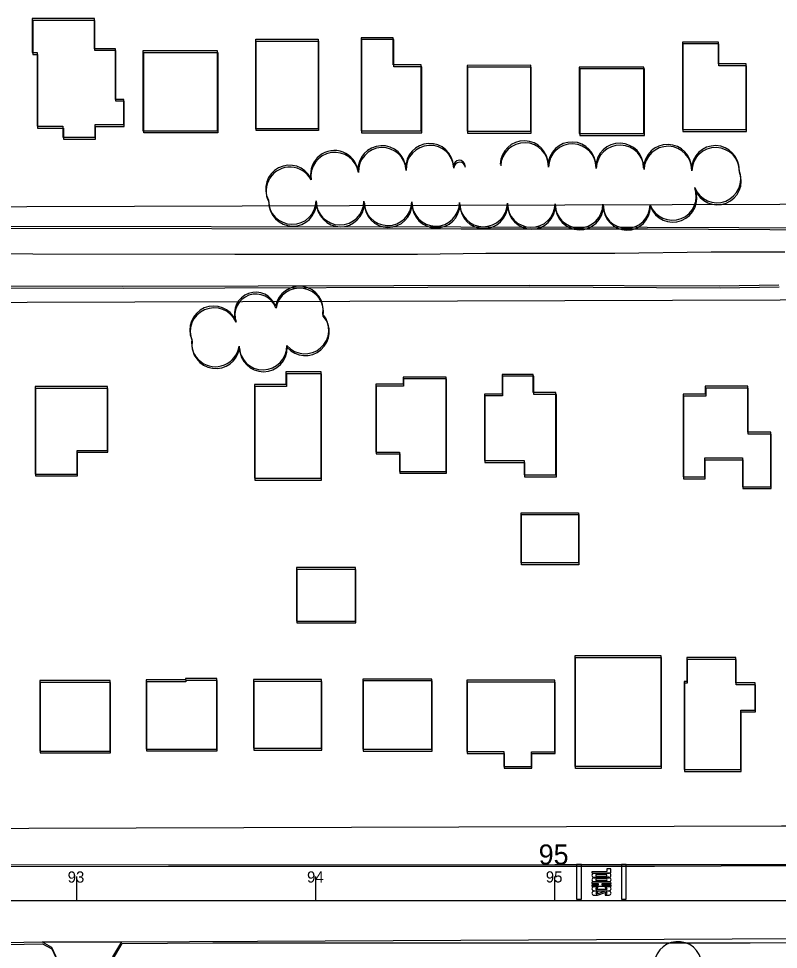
# Model space of a CAD drawing. Extents: x -25029 to 2274964, y -81170 to 687028.
# Drawn here: x 4474 to 4792, y -65317.1 to -64927.9 of the extents above; entities that cross this region are included whole.
import ezdxf

# ---------------------------------------------------------------- set-up
doc = ezdxf.new("R2010")
doc.units = 0
for name, color, linetype in [('81911BEA - GE_X_CL_20', 7, 'Continuous'), ('81911BEA - GE_X_CL_50', 7, 'Continuous'), ('81911BEA - RW_X_Fee_RW', 7, 'Continuous'), ('BLDG', 7, 'Continuous'), ('GE_X_CL_100', 7, 'Continuous'), ('GE_X_CL_2000', 7, 'Continuous'), ('PM_P_Cells', 7, 'Continuous'), ('PM_P_CL_Double_Solid', 7, 'Continuous'), ('ROAD', 7, 'Continuous'), ('TREES', 7, 'Continuous')]:
    doc.layers.add(name, color=color, linetype=linetype)

msp = doc.modelspace()

# ---------------------------------------------------------------- linework, layer by layer
at = {"layer": '81911BEA - GE_X_CL_20'}
msp.add_line((4009.35, -65296.83), (5124.22, -65296.59), dxfattribs=at)
at = {"layer": '81911BEA - GE_X_CL_50'}
for p, q in [((4498.42, -65296.73), (4498.41, -65291.73)), ((4598.42, -65296.7), (4598.41, -65291.7)), ((4698.42, -65296.68), (4698.41, -65291.68))]:
    msp.add_line(p, q, dxfattribs=at)
at = {"layer": '81911BEA - RW_X_Fee_RW'}
for points in [[(4612.54, -65006.07), (4657.54, -65005.94), (4702.54, -65005.81), (4747.54, -65005.67), (4792.54, -65005.54), (4842.54, -65005.4), (4868.96, -65005.32)], [(4041.03, -65007.74), (4072.53, -65007.64), (4117.53, -65007.51), (4162.53, -65007.38), (4207.53, -65007.25), (4252.53, -65007.12), (4297.53, -65006.99), (4342.53, -65006.86), (4387.53, -65006.72), (4432.53, -65006.59), (4477.53, -65006.46), (4522.54, -65006.33), (4567.54, -65006.2), (4612.54, -65006.07)], [(4041.53, -65047.74), (4072.65, -65047.64), (4117.65, -65047.51), (4162.65, -65047.38), (4207.65, -65047.25), (4252.65, -65047.12), (4297.65, -65046.99), (4342.65, -65046.86), (4387.65, -65046.72), (4432.65, -65046.59), (4477.65, -65046.46), (4522.65, -65046.33), (4567.66, -65046.2), (4612.66, -65046.07)], [(4612.66, -65046.07), (4657.66, -65045.94), (4702.66, -65045.8), (4747.66, -65045.67), (4792.66, -65045.54), (4837.66, -65045.41), (4869.08, -65045.32)], [(4043.2, -65267.73), (4073.29, -65267.64), (4118.29, -65267.51), (4163.29, -65267.38), (4208.29, -65267.25), (4253.29, -65267.11), (4298.29, -65266.98), (4343.3, -65266.85), (4388.3, -65266.72), (4433.3, -65266.59), (4478.3, -65266.46), (4523.3, -65266.33), (4568.3, -65266.19), (4613.3, -65266.06)], [(4613.3, -65266.06), (4658.3, -65265.93), (4703.3, -65265.8), (4748.3, -65265.67), (4793.3, -65265.54), (4838.3, -65265.41), (4883.31, -65265.28), (4928.31, -65265.14), (4973.31, -65265.01), (5018.31, -65264.88), (5086.63, -65264.68), (5136.83, -65264.54), (5177.05, -65264.42), (5221.63, -65264.29), (5261.63, -65264.17)]]:
    msp.add_lwpolyline(points, dxfattribs=at)
at = {"layer": 'BLDG'}
for points in [[(4492.61, -64972.92), (4492.61, -64977.51), (4506.09, -64977.5), (4506.09, -64972.23), (4518.09, -64972.23), (4518.09, -64961.72), (4514.59, -64961.72), (4514.58, -64940.53), (4505.82, -64940.53), (4505.82, -64927.91), (4479.78, -64927.92), (4479.78, -64942.13), (4481.83, -64942.13), (4481.84, -64972.92)], [(4492.78, -64973.68), (4492.78, -64978.27), (4506.26, -64978.27), (4506.26, -64973), (4518.26, -64973), (4518.26, -64962.49), (4514.76, -64962.49), (4514.76, -64941.3), (4506, -64941.3), (4506, -64928.68), (4479.96, -64928.68), (4479.96, -64942.89), (4482.01, -64942.89), (4482.01, -64973.68)], [(4599.4, -64936.56), (4599.41, -64973.96), (4573.25, -64973.97), (4573.24, -64936.57)], [(4599.58, -64937.34), (4599.58, -64974.74), (4573.42, -64974.74), (4573.42, -64937.34)], [(4642.55, -64974.88), (4642.54, -64947.23), (4630.82, -64947.23), (4630.82, -64935.9), (4617.36, -64935.9), (4617.37, -64974.88)], [(4642.72, -64975.66), (4642.72, -64948.01), (4631, -64948.01), (4631, -64936.68), (4617.54, -64936.68), (4617.54, -64975.66)], [(4778.5, -64974.34), (4778.49, -64946.87), (4766.86, -64946.87), (4766.86, -64937.7), (4751.79, -64937.7), (4751.8, -64974.34)], [(4778.67, -64975.14), (4778.67, -64947.67), (4767.04, -64947.67), (4767.04, -64938.5), (4751.97, -64938.5), (4751.97, -64975.14)], [(4557.18, -64941.25), (4557.19, -64974.96), (4526.21, -64974.96), (4526.2, -64941.25)], [(4557.36, -64942.02), (4557.36, -64975.73), (4526.38, -64975.73), (4526.38, -64942.02)], [(4661.74, -64974.97), (4688.35, -64974.96), (4688.34, -64947.45), (4661.73, -64947.46)], [(4661.91, -64975.75), (4688.52, -64975.75), (4688.52, -64948.24), (4661.91, -64948.24)], [(4735.7, -64976), (4735.69, -64948.15), (4708.63, -64948.15), (4708.64, -64976)], [(4735.87, -64976.79), (4735.87, -64948.94), (4708.81, -64948.94), (4708.81, -64976.79)], [(4600.63, -65120.1), (4600.63, -65075.62), (4585.91, -65075.62), (4585.91, -65080.92), (4572.72, -65080.93), (4572.72, -65120.11)], [(4600.79, -65120.88), (4600.79, -65076.4), (4586.07, -65076.4), (4586.07, -65081.7), (4572.88, -65081.7), (4572.88, -65120.88)], [(4634.93, -65077.84), (4634.93, -65080.82), (4623.52, -65080.82), (4623.52, -65109.16), (4633.45, -65109.16), (4633.45, -65117.26), (4652.93, -65117.26), (4652.93, -65077.84)], [(4635.09, -65078.62), (4635.09, -65081.6), (4623.68, -65081.6), (4623.68, -65109.94), (4633.61, -65109.94), (4633.61, -65118.04), (4653.09, -65118.04), (4653.09, -65078.62)], [(4689.41, -65084.25), (4689.41, -65076.71), (4676.31, -65076.71), (4676.31, -65084.93), (4668.95, -65084.93), (4668.95, -65112.77), (4685.59, -65112.77), (4685.59, -65118.75), (4698.9, -65118.75), (4698.9, -65084.25)], [(4689.57, -65085.04), (4689.57, -65077.5), (4676.47, -65077.5), (4676.47, -65085.72), (4669.11, -65085.72), (4669.11, -65113.56), (4685.75, -65113.56), (4685.75, -65119.54), (4699.06, -65119.54), (4699.06, -65085.04)], [(4498.53, -65118.42), (4498.53, -65108.47), (4511.27, -65108.46), (4511.27, -65081.79), (4480.99, -65081.8), (4480.99, -65118.42)], [(4498.69, -65119.18), (4498.69, -65109.23), (4511.43, -65109.23), (4511.43, -65082.56), (4481.15, -65082.56), (4481.15, -65119.18)], [(4761.11, -65119.52), (4761.11, -65111.61), (4776.93, -65111.61), (4776.94, -65123.68), (4788.84, -65123.68), (4788.83, -65100.89), (4779.1, -65100.89), (4779.1, -65081.6), (4761.38, -65081.6), (4761.38, -65085.02), (4752.06, -65085.02), (4752.06, -65119.52)], [(4761.27, -65120.32), (4761.27, -65112.41), (4777.09, -65112.41), (4777.09, -65124.48), (4788.99, -65124.48), (4788.99, -65101.69), (4779.26, -65101.69), (4779.26, -65082.4), (4761.54, -65082.4), (4761.54, -65085.82), (4752.22, -65085.82), (4752.22, -65120.32)], [(4708.27, -65134.53), (4708.27, -65155.48), (4684.38, -65155.48), (4684.38, -65134.53)], [(4708.42, -65135.32), (4708.42, -65156.27), (4684.53, -65156.27), (4684.53, -65135.32)], [(4590.3, -65179.86), (4615.01, -65179.86), (4615.01, -65157.45), (4590.3, -65157.45)], [(4590.45, -65180.64), (4615.16, -65180.64), (4615.16, -65158.23), (4590.45, -65158.23)], [(4742.73, -65194.25), (4742.74, -65240.66), (4706.91, -65240.66), (4706.9, -65194.25)], [(4742.88, -65195.04), (4742.88, -65241.45), (4707.05, -65241.45), (4707.05, -65195.04)], [(4776.24, -65241.91), (4776.24, -65217.07), (4782.22, -65217.07), (4782.22, -65205.71), (4774.11, -65205.71), (4774.1, -65195.09), (4753.68, -65195.09), (4753.69, -65205.06), (4752.47, -65205.06), (4752.47, -65241.91)], [(4776.38, -65242.71), (4776.38, -65217.87), (4782.36, -65217.87), (4782.36, -65206.51), (4774.25, -65206.51), (4774.25, -65195.89), (4753.83, -65195.89), (4753.83, -65205.86), (4752.61, -65205.86), (4752.61, -65242.71)], [(4557.04, -65233.36), (4557.04, -65203.88), (4543.81, -65203.88), (4543.81, -65204.44), (4527.41, -65204.44), (4527.41, -65233.36)], [(4512.36, -65234.22), (4512.36, -65204.73), (4482.88, -65204.74), (4482.88, -65234.23)], [(4512.5, -65234.99), (4512.5, -65205.5), (4483.02, -65205.5), (4483.02, -65234.99)], [(4557.18, -65234.13), (4557.18, -65204.65), (4543.95, -65204.65), (4543.95, -65205.21), (4527.55, -65205.21), (4527.55, -65234.13)], [(4600.77, -65233), (4600.77, -65204.3), (4572.27, -65204.31), (4572.27, -65233.01)], [(4600.91, -65233.78), (4600.91, -65205.08), (4572.41, -65205.08), (4572.41, -65233.78)], [(4646.91, -65233.47), (4646.91, -65204.12), (4618.14, -65204.12), (4618.14, -65233.47)], [(4647.05, -65234.25), (4647.05, -65204.9), (4618.28, -65204.9), (4618.28, -65234.25)], [(4677.08, -65234.44), (4677.08, -65240.61), (4688.69, -65240.61), (4688.69, -65234.47), (4698.38, -65234.47), (4698.38, -65204.6), (4661.55, -65204.61), (4661.55, -65234.45)], [(4677.22, -65235.23), (4677.22, -65241.4), (4688.83, -65241.4), (4688.83, -65235.26), (4698.52, -65235.26), (4698.52, -65205.39), (4661.69, -65205.39), (4661.69, -65235.23)]]:
    msp.add_lwpolyline(points, close=True, dxfattribs=at)
at = {"layer": 'GE_X_CL_100'}
for p, q in [((4498.42, -65296.73), (4498.41, -65286.73)), ((4598.42, -65296.7), (4598.41, -65286.7)), ((4698.42, -65296.68), (4698.41, -65286.68))]:
    msp.add_line(p, q, dxfattribs=at)
at = {"layer": 'GE_X_CL_2000'}
msp.add_lwpolyline([(4441.34, -65026.14), (4480.04, -65026.23), (4564.54, -65026.46), (4640.89, -65026.47), (4669.53, -65025.95), (4723.56, -65025.97), (4763.87, -65025.45), (4794.62, -65025.38)], dxfattribs=at)
at = {"layer": 'PM_P_Cells'}
for p, q in [((4720.23, -65284.63), (4713.9, -65284.66)), ((4713.9, -65284.66), (4713.9, -65285.16)), ((4713.9, -65285.16), (4721.9, -65285.13)), ((4714.74, -65285.35), (4721.07, -65285.33)), ((4721.9, -65283.46), (4720.23, -65283.47)), ((4720.23, -65283.47), (4720.23, -65284.63)), ((4721.9, -65285.13), (4721.9, -65283.46)), ((4713.91, -65288.99), (4713.91, -65288.99)), ((4721.91, -65289.06), (4713.91, -65289.09)), ((4713.91, -65289.09), (4713.92, -65289.59)), ((4713.92, -65289.59), (4716.5, -65289.58)), ((4715.91, -65287.02), (4714.74, -65287.02)), ((4714.74, -65287.22), (4721.08, -65287.2)), ((4715.91, -65288.88), (4714.75, -65288.89)), ((4715.88, -65288.38), (4719.91, -65288.37)), ((4719.9, -65285.84), (4715.9, -65285.85)), ((4715.91, -65286.52), (4719.91, -65286.5)), ((4715.91, -65286.52), (4715.91, -65287.02)), ((4715.91, -65287.02), (4715.91, -65286.52)), ((4719.91, -65287), (4715.91, -65287.02)), ((4719.91, -65287.7), (4715.91, -65287.72)), ((4715.91, -65288.38), (4715.91, -65288.88)), ((4715.91, -65288.88), (4715.91, -65288.38)), ((4719.91, -65288.87), (4715.91, -65288.88)), ((4716.5, -65289.58), (4716.5, -65290.25)), ((4718.17, -65289.58), (4721.92, -65289.56)), ((4718.17, -65290.24), (4718.17, -65289.58)), ((4719.91, -65287), (4719.91, -65286.5)), ((4719.91, -65286.5), (4719.91, -65287)), ((4721.07, -65287), (4719.91, -65287)), ((4719.91, -65288.87), (4719.91, -65288.37)), ((4719.91, -65288.37), (4719.91, -65288.87)), ((4721.08, -65288.87), (4719.91, -65288.87)), ((4721.91, -65288.96), (4721.91, -65288.96)), ((4721.92, -65289.56), (4721.91, -65289.06)), ((4716.5, -65290.25), (4713.92, -65290.26)), ((4713.92, -65290.26), (4713.92, -65290.76)), ((4713.92, -65290.76), (4721.92, -65290.73)), ((4716.34, -65290.95), (4714.75, -65290.95)), ((4714.76, -65292.62), (4721.09, -65292.6)), ((4716.34, -65292.81), (4714.76, -65292.82)), ((4715.92, -65291.45), (4716.34, -65291.45)), ((4719.93, -65292.1), (4715.93, -65292.12)), ((4715.93, -65293.32), (4716.35, -65293.31)), ((4716.28, -65294.48), (4719.51, -65293.3)), ((4716.34, -65291.45), (4716.34, -65290.95)), ((4716.35, -65293.31), (4716.34, -65292.81)), ((4719.51, -65292.8), (4716.35, -65293.98)), ((4721.92, -65290.23), (4718.17, -65290.24)), ((4721.09, -65290.93), (4719.5, -65290.94)), ((4719.5, -65290.94), (4719.51, -65291.44)), ((4719.51, -65291.44), (4719.92, -65291.44)), ((4721.09, -65292.8), (4719.51, -65292.8)), ((4719.51, -65293.3), (4719.93, -65293.3)), ((4721.92, -65290.73), (4721.92, -65290.23)), ((4714.77, -65294.49), (4716.28, -65294.48)), ((4716.35, -65293.98), (4715.93, -65293.98)), ((4719.93, -65293.97), (4719.52, -65293.97)), ((4719.52, -65293.97), (4719.52, -65294.47)), ((4719.52, -65294.47), (4721.1, -65294.47))]:
    msp.add_line(p, q, dxfattribs=at)
for points in [[(4709.51, -65281.67), (4707.51, -65281.67), (4707.53, -65296.19), (4709.53, -65296.19)], [(4728.28, -65281.68), (4726.28, -65281.68), (4726.26, -65296.18), (4728.26, -65296.18)]]:
    msp.add_lwpolyline(points, close=True, dxfattribs=at)
for centre, radius, start, end in [((4714.74, -65286.19), 0.833, 90.1995, 270.1995), ((4721.07, -65286.17), 0.833, 270.1995, 90.1995), ((4714.74, -65288.05), 0.833, 90.1995, 270.1995), ((4715.9, -65286.18), 0.333, 89.5979, 270.8013), ((4715.91, -65288.05), 0.333, 89.5979, 270.8013), ((4719.9, -65286.17), 0.333, 270.1995, 90.1995), ((4719.91, -65288.04), 0.333, 270.1995, 90.1995), ((4721.08, -65288.03), 0.833, 270.1995, 90.1995), ((4714.76, -65291.79), 0.833, 90.1995, 270.1995), ((4714.76, -65293.65), 0.833, 90.1995, 270.1995), ((4715.92, -65291.78), 0.333, 89.5979, 270.8013), ((4715.93, -65293.65), 0.333, 89.5978, 270.1995), ((4719.92, -65291.77), 0.333, 270.1995, 90.1995), ((4719.93, -65293.64), 0.333, 270.1995, 90.1995), ((4721.09, -65291.77), 0.833, 270.1995, 90.1995), ((4721.1, -65293.63), 0.833, 270.1995, 90.1995)]:
    msp.add_arc(centre, radius, start, end, dxfattribs=at)
at = {"layer": 'PM_P_CL_Double_Solid'}
msp.add_line((4238.42, -65296.78), (4963.42, -65296.63), dxfattribs=at)
at = {"layer": 'ROAD'}
for p, q in [((4009.35, -65281.83), (4698.41, -65281.68)), ((4698.41, -65281.68), (4998.41, -65281.62)), ((4517.3, -65313.96), (4998.42, -65311.62)), ((4483.87, -65314.04), (4517.3, -65313.96))]:
    msp.add_line(p, q, dxfattribs=at)
for points in [[(5130.49, -64951.26), (5119.55, -64957.03), (5106.61, -64963.42), (5094.53, -64968.41), (5079.21, -64974.82), (5062.93, -64981.35), (5051.25, -64984.93), (5041.06, -64988.41), (5026.87, -64992.66), (5009.59, -64997.11), (4990.12, -65002.68), (4960.38, -65008.52), (4931.51, -65012), (4898.1, -65014.9), (4859.85, -65015.39), (4813.78, -65015.57), (4736.98, -65015.22), (4659.02, -65015.16), (4450.12, -65014.91)], [(5130.67, -64952.1), (5119.72, -64957.87), (5106.78, -64964.26), (5094.7, -64969.25), (5079.38, -64975.66), (5063.1, -64982.18), (5051.42, -64985.76), (5041.23, -64989.24), (5027.04, -64993.49), (5009.76, -64997.94), (4990.29, -65003.5), (4960.55, -65009.34), (4931.68, -65012.82), (4898.27, -65015.71), (4860.02, -65016.2), (4813.95, -65016.37), (4737.15, -65016.01), (4659.19, -65015.94), (4450.29, -65015.67)], [(4360.97, -65039.43), (4517.64, -65039.81), (4687.62, -65039.32), (4767.36, -65039.66), (4792.07, -65039.26)], [(4361.13, -65040.18), (4517.8, -65040.58), (4687.78, -65040.11), (4767.52, -65040.46), (4792.23, -65040.06)], [(5251.64, -65274.63), (5159.96, -65277.2), (5072.39, -65280.11), (4991.66, -65281.03), (4879.75, -65281.79), (4740.12, -65282.52), (4536.72, -65282.54), (4376.57, -65282.66), (4194.48, -65282.79), (4111.22, -65281.54)], [(3760.21, -65316.27), (3914.68, -65314.93), (4073.36, -65314.19), (4261.62, -65314.07), (4460.7, -65314.47), (4483.87, -65314.04), (4487.81, -65316.22), (4490.35, -65321.59), (4491.47, -65327.26), (4491.2, -65354.27), (4491.28, -65364.28), (4510.48, -65363.7), (4510.58, -65328.28), (4513.47, -65320.31), (4517.3, -65313.96)], [(3760.34, -65316.94), (3914.81, -65315.62), (4073.49, -65314.9), (4261.75, -65314.81), (4460.83, -65315.23), (4484, -65314.8), (4487.94, -65316.98), (4490.48, -65322.35)], [(4513.6, -65321.08), (4517.43, -65314.73), (4555.36, -65314.36), (4780.12, -65314.46), (4981.53, -65313.96), (5099.65, -65314.07), (5105.09, -65314.81), (5110.4, -65319.65)]]:
    msp.add_lwpolyline(points, dxfattribs=at)
at = {"layer": 'TREES'}
for centre, radius, start, end in [((4626.07, -64991.06), 10, 2.6659, 182.6659), ((4626.24, -64991.84), 10, 2.6589, 182.6589), ((4646.05, -64990.13), 10, 2.6659, 182.6659), ((4646.21, -64990.91), 10, 2.6589, 182.6589), ((4685.58, -64989), 10, 358.5493, 178.5493), ((4685.75, -64989.8), 10, 358.5423, 178.5423), ((4705.57, -64989.51), 10, 358.5493, 178.5493), ((4705.74, -64990.31), 10, 358.5423, 178.5423), ((4725.57, -64990.02), 10, 358.5493, 178.5493), ((4725.73, -64990.81), 10, 358.5423, 178.5423), ((4745.56, -64990.52), 10, 358.5493, 178.5493), ((4745.73, -64991.32), 10, 358.5423, 178.5423), ((4765.55, -64991.03), 10, 358.5493, 178.5493), ((4765.72, -64991.83), 10, 358.5423, 178.5423), ((4606.2, -64993.07), 10, 8.8805, 188.8805), ((4606.37, -64993.85), 10, 8.8735, 188.8735), ((4587.44, -64999.21), 10, 27.3658, 207.3658), ((4658.45, -64989.55), 2.41, 2.666, 182.666), ((4658.61, -64990.34), 2.41, 2.659, 182.659), ((4587.6, -64999.99), 10, 27.3588, 207.3588), ((4766.24, -64994.94), 10, 201.4488, 21.4488), ((4766.41, -64995.74), 10, 201.4418, 21.4418), ((4747.61, -65002.21), 10, 201.1683, 21.1683), ((4747.78, -65003.01), 10, 201.1613, 21.1613), ((4588.56, -65003.93), 10, 179.277, 359.277), ((4588.72, -65004.71), 10, 179.27, 359.27), ((4608.56, -65004.18), 10, 179.277, 359.277), ((4608.72, -65004.96), 10, 179.27, 359.27), ((4628.55, -65004.43), 10, 179.277, 359.277), ((4628.72, -65005.22), 10, 179.27, 359.27), ((4648.55, -65004.69), 10, 179.277, 359.277), ((4648.72, -65005.47), 10, 179.27, 359.27), ((4668.55, -65004.94), 10, 179.277, 359.277), ((4688.55, -65005.19), 10, 179.277, 359.277), ((4708.55, -65005.44), 10, 179.277, 359.277), ((4668.72, -65005.73), 10, 179.27, 359.27), ((4688.71, -65005.98), 10, 179.27, 359.27), ((4708.71, -65006.24), 10, 179.27, 359.27), ((4728.42, -65005.69), 9.87, 179.277, 359.277), ((4728.58, -65006.49), 9.87, 179.27, 359.27), ((4591.48, -65049.86), 10.03, 350.5306, 170.3603), ((4573.24, -65051.19), 8.87, 19.8407, 199.3911), ((4573.4, -65051.97), 8.87, 19.8337, 199.3841), ((4591.64, -65050.64), 10.03, 350.5236, 170.3533), ((4555.69, -65058.1), 10, 23.3284, 203.3284), ((4555.85, -65058.88), 10, 23.3214, 203.3214), ((4593.84, -65058.08), 10, 221.1004, 41.1004), ((4594, -65058.87), 10, 221.0934, 41.0934), ((4556.41, -65063.48), 10, 171.8372, 351.8372), ((4556.56, -65064.26), 10, 171.8302, 351.8302), ((4576.31, -65064.78), 10, 180.6871, 0.6871), ((4576.46, -65065.56), 10, 180.6801, 0.6801), ((4749.93, -65323.88), 10, 353.5154, 173.5154)]:
    msp.add_arc(centre, radius, start, end, dxfattribs=at)

# ---------------------------------------------------------------- texts
at = {"layer": '81911BEA - GE_X_CL_50'}
for s, p in [('93', (4494.58, -65289.23)), ('94', (4594.73, -65289.2)), ('95', (4694.63, -65289.18))]:
    msp.add_text(s, height=4.68, rotation=0.0119, dxfattribs=at).set_placement(p)
at = {"layer": 'GE_X_CL_100'}
msp.add_text('95', height=8.4, rotation=0.0119, dxfattribs=at).set_placement((4691.66, -65281.68))

doc.saveas('drawing.dxf')
